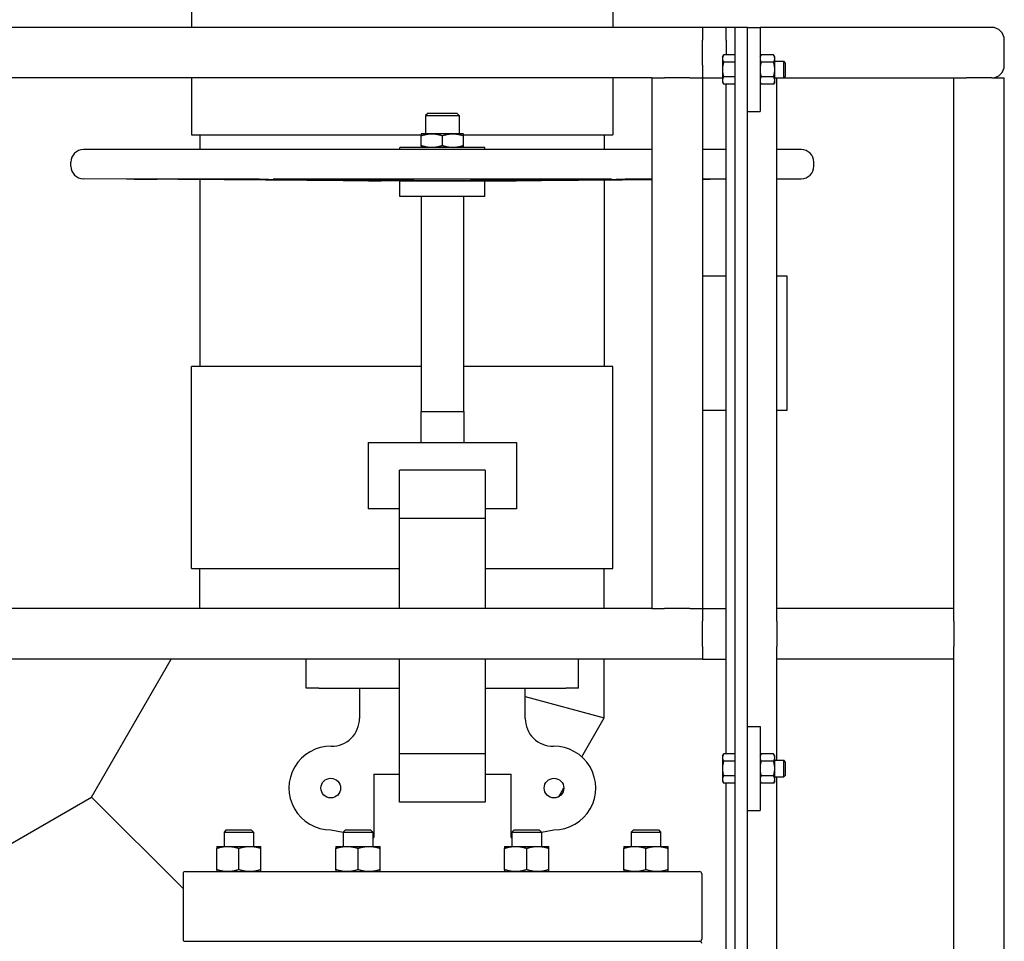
# Model space of a CAD drawing. Header units: inches. Extents: x 24 to 1128, y -94 to 748.
# Tile 517 of 573: x 896 to 926, y 320 to 347. Entities that reach past the tile are written whole.
import ezdxf

# ---------------------------------------------------------------- set-up
doc = ezdxf.new("R2010")
doc.units = ezdxf.units.IN
doc.header["$LTSCALE"] = 32
doc.header["$MEASUREMENT"] = 0
doc.layers.add('Visible (ANSI)', color=7, linetype='Continuous', lineweight=30)

msp = doc.modelspace()

# ---------------------------------------------------------------- linework, layer by layer
at = {"layer": 'Visible (ANSI)'}
for p, q in [((901.47816, 349.93862), (901.47816, 347.12612)), ((913.97816, 349.93862), (913.97816, 347.12612)), ((916.64356, 347.12612), (894.64356, 347.12612)), ((916.64356, 347.12612), (916.64356, 346.75112)), ((917.34907, 347.12612), (916.64356, 347.12612)), ((917.59907, 347.12612), (917.34907, 347.12612)), ((917.34907, 346.75112), (917.34907, 347.12612)), ((917.97407, 347.12612), (917.59907, 347.12612)), ((917.59907, 347.12612), (917.59907, 313.03145)), ((917.97407, 313.03145), (917.97407, 347.12612)), ((917.97407, 347.12612), (918.34907, 347.12612)), ((925.22407, 347.12612), (918.34907, 347.12612)), ((918.34907, 347.12612), (918.34907, 344.62612)), ((916.64356, 346.00112), (916.64356, 346.75112)), ((917.34907, 346.75112), (917.34907, 346.30914)), ((925.59907, 346.00112), (925.59907, 346.75112)), ((925.59907, 346.00112), (925.59907, 346.75112)), ((917.23507, 346.25112), (917.26857, 346.30914)), ((917.59907, 346.30914), (917.26857, 346.30914)), ((918.34907, 346.25112), (918.38257, 346.30914)), ((918.75358, 346.30914), (918.38257, 346.30914)), ((918.78707, 346.25112), (918.75358, 346.30914)), ((916.64356, 346.00112), (916.64356, 345.62612)), ((917.23507, 346.25112), (917.23507, 346.20088)), ((917.23507, 346.20088), (917.23507, 345.87612)), ((917.59907, 346.09263), (917.26857, 346.09263)), ((918.75358, 346.09263), (918.38257, 346.09263)), ((918.78707, 346.20088), (918.78707, 346.25112)), ((918.78707, 345.87612), (918.78707, 346.20088)), ((918.78707, 346.12612), (919.05331, 346.12612)), ((919.09908, 346.07894), (919.05331, 346.12612)), ((919.05331, 345.62612), (919.05331, 346.12612)), ((919.09908, 346.07894), (919.09908, 345.67331)), ((917.23507, 345.87612), (917.23507, 345.55137)), ((918.78707, 345.55137), (918.78707, 345.87612)), ((919.09908, 345.67331), (919.05331, 345.62612)), ((915.14356, 345.62612), (896.14356, 345.62612)), ((901.47816, 345.62612), (901.47816, 343.93862)), ((913.97816, 345.62612), (913.97816, 343.93862)), ((915.14356, 345.62612), (915.14356, 329.87612)), ((915.14356, 345.62612), (915.51856, 345.62612)), ((916.26856, 345.62612), (915.51856, 345.62612)), ((916.26856, 345.62612), (916.64356, 345.62612)), ((916.64356, 345.62612), (916.64356, 329.87612)), ((916.64356, 345.62612), (917.23507, 345.62612)), ((917.23507, 345.55137), (917.23507, 345.50112)), ((917.23507, 345.50112), (917.26857, 345.44311)), ((917.59907, 345.65962), (917.26857, 345.65962)), ((917.59907, 345.44311), (917.26857, 345.44311)), ((917.34907, 325.55914), (917.34907, 345.44311)), ((918.34907, 345.50112), (918.38257, 345.44311)), ((918.75358, 345.65962), (918.38257, 345.65962)), ((918.75358, 345.44311), (918.38257, 345.44311)), ((918.78707, 345.50112), (918.75358, 345.44311)), ((918.78707, 345.62612), (919.05331, 345.62612)), ((918.78707, 345.50112), (918.78707, 345.55137)), ((918.84907, 329.87612), (918.84907, 345.62612)), ((919.05331, 345.62612), (924.09907, 345.62612)), ((924.09907, 329.87612), (924.09907, 345.62612)), ((924.09907, 345.62612), (924.47407, 345.62612)), ((925.22407, 345.62612), (924.47407, 345.62612)), ((925.22407, 345.62612), (925.59907, 345.62612)), ((925.59907, 309.87612), (925.59907, 345.62612)), ((908.49706, 344.58233), (908.42266, 344.50793)), ((908.42266, 344.50793), (908.42266, 343.96833)), ((908.42266, 344.50793), (909.42266, 344.50793)), ((908.49706, 344.58233), (909.34826, 344.58233)), ((909.34826, 344.58233), (909.42266, 344.50793)), ((909.42266, 344.50793), (909.42266, 343.96833)), ((917.97407, 344.62612), (918.34907, 344.62612)), ((901.47816, 343.93862), (908.29766, 343.93862)), ((901.72818, 343.93862), (901.72818, 343.49933)), ((908.61016, 343.96833), (908.29766, 343.96833)), ((909.23516, 343.96833), (908.61016, 343.96833)), ((909.54766, 343.96833), (909.23516, 343.96833)), ((909.54766, 343.93862), (913.97816, 343.93862)), ((913.72816, 343.93862), (913.72816, 343.49933)), ((908.29766, 343.61415), (908.29766, 343.9125)), ((908.92266, 343.61415), (908.92266, 343.9125)), ((909.54766, 343.61415), (909.54766, 343.9125)), ((915.14356, 343.49933), (898.27316, 343.49933)), ((907.66266, 343.49933), (907.66266, 343.55833)), ((910.18266, 343.55833), (907.66266, 343.55833)), ((910.18266, 343.49933), (910.18266, 343.55833)), ((917.34907, 343.49933), (916.64356, 343.49933)), ((919.57216, 343.49933), (918.84907, 343.49933)), ((897.89916, 343.00733), (897.89916, 343.12533)), ((919.94616, 343.00733), (919.94616, 343.12533)), ((899.55269, 342.62419), (898.27049, 342.63334)), ((902.73461, 342.62419), (899.55269, 342.62419)), ((901.72818, 342.61037), (901.72818, 337.06362)), ((913.70203, 342.62419), (904.1433, 342.62419)), ((907.66266, 342.56632), (906.13111, 342.57725)), ((907.66266, 342.10733), (907.66266, 342.56632)), ((910.18266, 342.56632), (907.66266, 342.56632)), ((910.18266, 342.56632), (911.71421, 342.57725)), ((910.18266, 342.10733), (910.18266, 342.56632)), ((913.72816, 342.59215), (913.72816, 337.06362)), ((915.14356, 342.62419), (915.11071, 342.62419)), ((917.34907, 342.62419), (916.64356, 342.62419)), ((918.84907, 342.62816), (919.57483, 342.63334)), ((910.18266, 342.10733), (907.66266, 342.10733)), ((908.29766, 342.10733), (908.29766, 335.72433)), ((909.54766, 342.10733), (909.54766, 335.72433)), ((916.64356, 339.75112), (917.34907, 339.75112)), ((918.84907, 339.75112), (919.14356, 339.75112)), ((919.14356, 339.75112), (919.14356, 335.75112)), ((901.47816, 331.06362), (901.47816, 337.06362)), ((908.29766, 337.06362), (901.47816, 337.06362)), ((913.97816, 337.06362), (909.54766, 337.06362)), ((913.97816, 331.06362), (913.97816, 337.06362)), ((917.34907, 335.75112), (916.64356, 335.75112)), ((919.14356, 335.75112), (918.84907, 335.75112)), ((908.28666, 335.72433), (908.28666, 334.80762)), ((908.28666, 335.72433), (909.55866, 335.72433)), ((909.55866, 335.72433), (909.55866, 334.80762)), ((906.72381, 334.80762), (906.72381, 332.83782)), ((906.72381, 334.80762), (911.12152, 334.80762)), ((911.12152, 334.80762), (911.12152, 332.83782)), ((907.64908, 332.54822), (907.64908, 333.98062)), ((910.19624, 333.98062), (907.64908, 333.98062)), ((910.19624, 333.98062), (910.19624, 332.54822)), ((907.64908, 332.83782), (906.72381, 332.83782)), ((911.12152, 332.83782), (910.19624, 332.83782)), ((907.64908, 329.87612), (907.64908, 332.54822)), ((910.19624, 332.54822), (907.64908, 332.54822)), ((910.19624, 332.54822), (910.19624, 329.87612)), ((901.47816, 331.06362), (907.64908, 331.06362)), ((901.72824, 329.87612), (901.72824, 331.06362)), ((910.19624, 331.06362), (913.97816, 331.06362)), ((913.72816, 329.87612), (913.72816, 331.06362)), ((915.14356, 329.87612), (896.14356, 329.87612)), ((915.14356, 329.87612), (915.51856, 329.87612)), ((916.26856, 329.87612), (915.51856, 329.87612)), ((916.26856, 329.87612), (916.64356, 329.87612)), ((916.64356, 329.87612), (916.64356, 329.50112)), ((916.64356, 329.87612), (917.34907, 329.87612)), ((924.09907, 329.87612), (918.84907, 329.87612)), ((918.84907, 329.50112), (918.84907, 329.87612)), ((924.09907, 329.50112), (924.09907, 329.87612)), ((916.64356, 328.75112), (916.64356, 329.50112)), ((918.84907, 329.50112), (918.84907, 328.75112)), ((924.09907, 329.50112), (924.09907, 328.75112)), ((916.64356, 328.75112), (916.64356, 328.37612)), ((918.84907, 328.37612), (918.84907, 328.75112)), ((924.09907, 328.37612), (924.09907, 328.75112)), ((916.64356, 328.37612), (894.64356, 328.37612)), ((898.51283, 324.27896), (900.87833, 328.37612)), ((904.881, 327.51462), (904.881, 328.37612)), ((907.64908, 325.56403), (907.64908, 328.37612)), ((910.19624, 328.37612), (910.19624, 325.56403)), ((912.96433, 327.51462), (912.96433, 328.37612)), ((913.72816, 326.63284), (913.72816, 328.37612)), ((916.64356, 328.37612), (917.34907, 328.37612)), ((918.84907, 325.37612), (918.84907, 328.37612)), ((924.09907, 328.37612), (918.84907, 328.37612)), ((924.09907, 309.87612), (924.09907, 328.37612)), ((905.26095, 327.51462), (904.881, 327.51462)), ((905.26095, 327.51462), (907.64908, 327.51462)), ((906.46316, 327.51462), (906.46316, 326.61246)), ((910.19624, 327.51462), (912.58438, 327.51462)), ((911.38216, 326.61246), (911.38216, 327.51462)), ((911.38216, 327.26145), (913.72816, 326.63284)), ((911.38216, 327.26145), (913.72816, 326.63284)), ((912.96433, 327.51462), (912.58438, 327.51462)), ((913.05852, 325.47299), (913.72816, 326.63284)), ((917.97407, 326.37612), (918.34907, 326.37612)), ((918.34907, 326.37612), (918.34907, 323.87612)), ((907.64908, 324.13162), (907.64908, 325.56403)), ((910.19624, 325.56403), (907.64908, 325.56403)), ((910.19624, 325.56403), (910.19624, 324.13162)), ((917.23507, 325.50112), (917.26857, 325.55914)), ((917.59907, 325.55914), (917.26857, 325.55914)), ((918.34907, 325.50112), (918.38257, 325.55914)), ((918.75358, 325.55914), (918.38257, 325.55914)), ((918.78707, 325.50112), (918.75358, 325.55914)), ((917.23507, 325.50112), (917.23507, 325.45088)), ((917.23507, 325.45088), (917.23507, 325.12612)), ((917.59907, 325.34263), (917.26857, 325.34263)), ((918.75358, 325.34263), (918.38257, 325.34263)), ((918.78707, 325.45088), (918.78707, 325.50112)), ((918.78707, 325.12612), (918.78707, 325.45088)), ((918.78707, 325.37612), (919.05331, 325.37612)), ((919.09908, 325.32894), (919.05331, 325.37612)), ((919.05331, 324.87612), (919.05331, 325.37612)), ((919.09908, 325.32894), (919.09908, 324.92331)), ((906.88517, 324.95862), (906.88517, 323.07981)), ((906.88517, 324.95862), (907.64908, 324.95862)), ((910.19624, 324.95862), (910.96016, 324.95862)), ((910.96016, 323.07981), (910.96016, 324.95862)), ((917.23507, 325.12612), (917.23507, 324.80137)), ((918.78707, 324.80137), (918.78707, 325.12612)), ((919.09908, 324.92331), (919.05331, 324.87612)), ((917.23507, 324.80137), (917.23507, 324.75112)), ((917.23507, 324.75112), (917.26857, 324.69311)), ((917.59907, 324.90962), (917.26857, 324.90962)), ((917.59907, 324.69311), (917.26857, 324.69311)), ((917.34907, 312.62612), (917.34907, 324.69311)), ((918.34907, 324.75112), (918.38257, 324.69311)), ((918.75358, 324.90962), (918.38257, 324.90962)), ((918.75358, 324.69311), (918.38257, 324.69311)), ((918.78707, 324.75112), (918.75358, 324.69311)), ((918.78707, 324.87612), (919.05331, 324.87612)), ((918.78707, 324.75112), (918.78707, 324.80137)), ((918.84907, 309.87612), (918.84907, 324.87612)), ((912.37506, 324.2892), (912.52675, 324.55194)), ((893.84907, 321.58633), (898.51283, 324.27896)), ((898.51283, 324.27896), (901.22666, 321.56512)), ((898.51283, 324.27896), (901.22666, 321.56512)), ((910.19624, 324.13162), (907.64908, 324.13162)), ((917.97407, 323.87612), (918.34907, 323.87612)), ((902.5108, 323.30462), (902.44465, 323.23847)), ((902.44465, 323.23847), (902.44465, 322.81412)), ((902.44465, 323.23847), (903.31965, 323.23847)), ((902.5108, 323.30462), (903.2535, 323.30462)), ((903.2535, 323.30462), (903.31965, 323.23847)), ((903.31965, 323.23847), (903.31965, 322.81412)), ((905.61016, 323.30462), (905.98343, 323.23881)), ((906.04925, 323.30462), (905.9831, 323.23847)), ((905.9831, 323.23847), (905.9831, 322.81412)), ((905.9831, 323.23847), (906.8581, 323.23847)), ((906.04925, 323.30462), (906.79195, 323.30462)), ((906.79195, 323.30462), (906.8581, 323.23847)), ((906.8581, 323.23847), (906.8581, 322.81412)), ((911.05337, 323.30462), (910.98722, 323.23847)), ((910.98722, 323.23847), (910.98722, 322.81412)), ((910.98722, 323.23847), (911.86222, 323.23847)), ((911.05337, 323.30462), (911.79607, 323.30462)), ((911.79607, 323.30462), (911.86222, 323.23847)), ((911.86189, 323.23881), (912.23516, 323.30462)), ((911.86222, 323.23847), (911.86222, 322.81412)), ((914.59182, 323.30462), (914.52567, 323.23847)), ((914.52567, 323.23847), (914.52567, 322.81412)), ((914.52567, 323.23847), (915.40067, 323.23847)), ((914.59182, 323.30462), (915.33452, 323.30462)), ((915.33452, 323.30462), (915.40067, 323.23847)), ((915.40067, 323.23847), (915.40067, 322.81412)), ((906.8581, 323.08458), (906.88517, 323.07981)), ((910.96016, 323.07981), (910.98722, 323.08458)), ((902.22615, 322.81412), (902.55415, 322.81412)), ((902.22615, 322.12272), (902.22615, 322.75553)), ((902.55415, 322.81412), (903.21015, 322.81412)), ((902.88215, 322.12272), (902.88215, 322.75553)), ((903.21015, 322.81412), (903.53815, 322.81412)), ((903.53815, 322.12272), (903.53815, 322.75553)), ((905.7646, 322.81412), (906.0926, 322.81412)), ((905.7646, 322.12272), (905.7646, 322.75553)), ((906.0926, 322.81412), (906.7486, 322.81412)), ((906.4206, 322.12272), (906.4206, 322.75553)), ((906.7486, 322.81412), (907.0766, 322.81412)), ((907.0766, 322.12272), (907.0766, 322.75553)), ((910.76872, 322.81412), (911.09672, 322.81412)), ((910.76872, 322.12272), (910.76872, 322.75553)), ((911.09672, 322.81412), (911.75272, 322.81412)), ((911.42472, 322.12272), (911.42472, 322.75553)), ((911.75272, 322.81412), (912.08072, 322.81412)), ((912.08072, 322.12272), (912.08072, 322.75553)), ((914.30717, 322.81412), (914.63517, 322.81412)), ((914.30717, 322.12272), (914.30717, 322.75553)), ((914.63517, 322.81412), (915.29117, 322.81412)), ((914.96317, 322.12272), (914.96317, 322.75553)), ((915.29117, 322.81412), (915.61917, 322.81412)), ((915.61917, 322.12272), (915.61917, 322.75553)), ((901.22666, 322.00112), (901.22666, 320.05962)), ((901.28966, 322.06412), (916.55566, 322.06412)), ((916.61866, 322.00112), (916.61866, 320.05962)), ((901.28966, 319.99662), (916.55566, 319.99662)), ((901.28966, 319.99662), (916.55566, 319.99662))]:
    msp.add_line(p, q, dxfattribs=at)
for centre in [(905.61016, 324.54512), (912.23516, 324.54512)]:
    msp.add_circle(centre, 0.29167, dxfattribs=at)
for centre, radius, start, end in [((925.22407, 346.75112), 0.375, 0, 90), ((925.22407, 346.75112), 0.375, 0, 90), ((925.22407, 346.00112), 0.375, 270, 0), ((925.22407, 346.00112), 0.375, 270, 0), ((898.27316, 343.12533), 0.374, 90, 180), ((919.57216, 343.12533), 0.374, 0, 90), ((898.27316, 343.00733), 0.374, 180, 269.591168), ((919.57216, 343.00733), 0.374, 270.408832, 0), ((905.63616, 326.61246), 0.827, 269.279454, 0), ((912.20916, 326.61246), 0.827, 180, 270.720546), ((905.61016, 324.54512), 1.2405, 89.279454, 270), ((912.23516, 324.54512), 1.2405, 270, 90.720546), ((901.28966, 322.00112), 0.063, 90, 180), ((916.55566, 322.00112), 0.063, 0, 90), ((901.28966, 320.05962), 0.063, 180, 270), ((916.55566, 320.05962), 0.063, 270, 0), ((916.55566, 319.93362), 0.063, 0, 90)]:
    msp.add_arc(centre, radius, start, end, dxfattribs=at)
for points, weights in [([(917.26857, 346.30914), (917.23507, 346.25112), (917.23507, 346.20088)], [1, 1.0379548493, 1]), ([(918.38257, 346.30914), (918.34907, 346.25112), (918.34907, 346.20088)], [1, 1.0379548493, 1]), ([(918.78707, 346.20088), (918.78707, 346.25112), (918.75358, 346.30914)], [1, 1.0379548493, 1]), ([(917.23507, 346.20088), (917.23507, 346.15064), (917.26857, 346.09263)], [1, 1.0379548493, 1]), ([(917.26857, 346.09263), (917.23507, 345.97661), (917.23507, 345.87612)], [1, 1.0379548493, 1]), ([(918.34907, 346.20088), (918.34907, 346.15064), (918.38257, 346.09263)], [1, 1.0379548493, 1]), ([(918.38257, 346.09263), (918.34907, 345.97661), (918.34907, 345.87612)], [1, 1.0379548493, 1]), ([(918.75358, 346.09263), (918.78707, 346.15064), (918.78707, 346.20088)], [1, 1.0379548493, 1]), ([(918.78707, 345.87612), (918.78707, 345.97661), (918.75358, 346.09263)], [1, 1.0379548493, 1]), ([(917.23507, 345.87612), (917.23507, 345.77564), (917.26857, 345.65962)], [1, 1.0379548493, 1]), ([(918.34907, 345.87612), (918.34907, 345.77564), (918.38257, 345.65962)], [1, 1.0379548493, 1]), ([(918.75358, 345.65962), (918.78707, 345.77564), (918.78707, 345.87612)], [1, 1.0379548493, 1]), ([(917.26857, 345.65962), (917.23507, 345.60161), (917.23507, 345.55137)], [1, 1.0379548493, 1]), ([(917.23507, 345.55137), (917.23507, 345.50112), (917.26857, 345.44311)], [1, 1.0379548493, 1]), ([(918.38257, 345.65962), (918.34907, 345.60161), (918.34907, 345.55137)], [1, 1.0379548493, 1]), ([(918.34907, 345.55137), (918.34907, 345.50112), (918.38257, 345.44311)], [1, 1.0379548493, 1]), ([(918.78707, 345.55137), (918.78707, 345.60161), (918.75358, 345.65962)], [1, 1.0379548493, 1]), ([(918.75358, 345.44311), (918.78707, 345.50112), (918.78707, 345.55137)], [1, 1.0379548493, 1]), ([(908.29766, 343.96833), (908.29766, 343.96833), (908.29766, 343.9125)], [1, 1.04314139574, 1.01001874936]), ([(908.29766, 343.9125), (908.46513, 343.96833), (908.61016, 343.96833)], [1.01001874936, 1.04314139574, 1]), ([(908.61016, 343.96833), (908.7552, 343.96833), (908.92266, 343.9125)], [1, 1.04314139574, 1.01001874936]), ([(908.92266, 343.9125), (909.09013, 343.96833), (909.23516, 343.96833)], [1.01001874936, 1.04314139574, 1]), ([(909.23516, 343.96833), (909.3802, 343.96833), (909.54766, 343.9125)], [1, 1.04314139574, 1.01001874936]), ([(909.54766, 343.9125), (909.54766, 343.96833), (909.54766, 343.96833)], [1.01001874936, 1.04314139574, 1]), ([(908.29766, 343.61415), (908.29766, 343.55833), (908.29766, 343.55833)], [1.01001874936, 1.04314139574, 1]), ([(908.61016, 343.55833), (908.46513, 343.55833), (908.29766, 343.61415)], [1, 1.04314139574, 1.01001874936]), ([(908.92266, 343.61415), (908.7552, 343.55833), (908.61016, 343.55833)], [1.01001874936, 1.04314139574, 1]), ([(909.23516, 343.55833), (909.09013, 343.55833), (908.92266, 343.61415)], [1, 1.04314139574, 1.01001874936]), ([(909.54766, 343.61415), (909.3802, 343.55833), (909.23516, 343.55833)], [1.01001874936, 1.04314139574, 1]), ([(909.54766, 343.55833), (909.54766, 343.55833), (909.54766, 343.61415)], [1, 1.04314139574, 1.01001874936]), ([(906.77865, 342.57275), (905.53276, 342.58109), (900.464, 342.62008)], [3.21640230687, 2.36623373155, 1.05826131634]), ([(903.4934, 342.62008), (906.32946, 342.58109), (907.02656, 342.57275)], [1.05826131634, 2.36623373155, 3.21640230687]), ([(908.52154, 342.57275), (907.63357, 342.58109), (904.02098, 342.62008)], [3.21640230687, 2.36623373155, 1.05826131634]), ([(913.82435, 342.62008), (910.21175, 342.58109), (909.32379, 342.57275)], [1.05826131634, 2.36623373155, 3.21640230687]), ([(910.81877, 342.57275), (911.51586, 342.58109), (914.35192, 342.62008)], [3.21640230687, 2.36623373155, 1.05826131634]), ([(915.14356, 342.60291), (912.09731, 342.57965), (911.06668, 342.57275)], [1.39855181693, 2.47946565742, 3.21640230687]), ([(917.34907, 342.61983), (916.98032, 342.61699), (916.64356, 342.61441)], [1.06199707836, 1.10665416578, 1.15077706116]), ([(917.26857, 325.55914), (917.23507, 325.50112), (917.23507, 325.45088)], [1, 1.0379548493, 1]), ([(918.38257, 325.55914), (918.34907, 325.50112), (918.34907, 325.45088)], [1, 1.0379548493, 1]), ([(918.78707, 325.45088), (918.78707, 325.50112), (918.75358, 325.55914)], [1, 1.0379548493, 1]), ([(917.23507, 325.45088), (917.23507, 325.40064), (917.26857, 325.34263)], [1, 1.0379548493, 1]), ([(917.26857, 325.34263), (917.23507, 325.22661), (917.23507, 325.12612)], [1, 1.0379548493, 1]), ([(918.34907, 325.45088), (918.34907, 325.40064), (918.38257, 325.34263)], [1, 1.0379548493, 1]), ([(918.38257, 325.34263), (918.34907, 325.22661), (918.34907, 325.12612)], [1, 1.0379548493, 1]), ([(918.75358, 325.34263), (918.78707, 325.40064), (918.78707, 325.45088)], [1, 1.0379548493, 1]), ([(918.78707, 325.12612), (918.78707, 325.22661), (918.75358, 325.34263)], [1, 1.0379548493, 1]), ([(917.23507, 325.12612), (917.23507, 325.02564), (917.26857, 324.90962)], [1, 1.0379548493, 1]), ([(918.34907, 325.12612), (918.34907, 325.02564), (918.38257, 324.90962)], [1, 1.0379548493, 1]), ([(918.75358, 324.90962), (918.78707, 325.02564), (918.78707, 325.12612)], [1, 1.0379548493, 1]), ([(917.26857, 324.90962), (917.23507, 324.85161), (917.23507, 324.80137)], [1, 1.0379548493, 1]), ([(917.23507, 324.80137), (917.23507, 324.75112), (917.26857, 324.69311)], [1, 1.0379548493, 1]), ([(918.38257, 324.90962), (918.34907, 324.85161), (918.34907, 324.80137)], [1, 1.0379548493, 1]), ([(918.34907, 324.80137), (918.34907, 324.75112), (918.38257, 324.69311)], [1, 1.0379548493, 1]), ([(918.78707, 324.80137), (918.78707, 324.85161), (918.75358, 324.90962)], [1, 1.0379548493, 1]), ([(918.75358, 324.69311), (918.78707, 324.75112), (918.78707, 324.80137)], [1, 1.0379548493, 1]), ([(902.22615, 322.81412), (902.22615, 322.81412), (902.22615, 322.75553)], [1, 1.04314139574, 1.01001874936]), ([(902.22615, 322.75553), (902.40193, 322.81412), (902.55415, 322.81412)], [1.01001874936, 1.04314139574, 1]), ([(902.55415, 322.81412), (902.70638, 322.81412), (902.88215, 322.75553)], [1, 1.04314139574, 1.01001874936]), ([(902.88215, 322.75553), (903.05793, 322.81412), (903.21015, 322.81412)], [1.01001874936, 1.04314139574, 1]), ([(903.21015, 322.81412), (903.36238, 322.81412), (903.53815, 322.75553)], [1, 1.04314139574, 1.01001874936]), ([(903.53815, 322.75553), (903.53815, 322.81412), (903.53815, 322.81412)], [1.01001874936, 1.04314139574, 1]), ([(905.7646, 322.81412), (905.7646, 322.81412), (905.7646, 322.75553)], [1, 1.04314139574, 1.01001874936]), ([(905.7646, 322.75553), (905.94038, 322.81412), (906.0926, 322.81412)], [1.01001874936, 1.04314139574, 1]), ([(906.0926, 322.81412), (906.24483, 322.81412), (906.4206, 322.75553)], [1, 1.04314139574, 1.01001874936]), ([(906.4206, 322.75553), (906.59638, 322.81412), (906.7486, 322.81412)], [1.01001874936, 1.04314139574, 1]), ([(906.7486, 322.81412), (906.90083, 322.81412), (907.0766, 322.75553)], [1, 1.04314139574, 1.01001874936]), ([(907.0766, 322.75553), (907.0766, 322.81412), (907.0766, 322.81412)], [1.01001874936, 1.04314139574, 1]), ([(910.76872, 322.81412), (910.76872, 322.81412), (910.76872, 322.75553)], [1, 1.04314139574, 1.01001874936]), ([(910.76872, 322.75553), (910.9445, 322.81412), (911.09672, 322.81412)], [1.01001874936, 1.04314139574, 1]), ([(911.09672, 322.81412), (911.24895, 322.81412), (911.42472, 322.75553)], [1, 1.04314139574, 1.01001874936]), ([(911.42472, 322.75553), (911.6005, 322.81412), (911.75272, 322.81412)], [1.01001874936, 1.04314139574, 1]), ([(911.75272, 322.81412), (911.90495, 322.81412), (912.08072, 322.75553)], [1, 1.04314139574, 1.01001874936]), ([(912.08072, 322.75553), (912.08072, 322.81412), (912.08072, 322.81412)], [1.01001874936, 1.04314139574, 1]), ([(914.30717, 322.81412), (914.30717, 322.81412), (914.30717, 322.75553)], [1, 1.04314139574, 1.01001874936]), ([(914.30717, 322.75553), (914.48295, 322.81412), (914.63517, 322.81412)], [1.01001874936, 1.04314139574, 1]), ([(914.63517, 322.81412), (914.7874, 322.81412), (914.96317, 322.75553)], [1, 1.04314139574, 1.01001874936]), ([(914.96317, 322.75553), (915.13895, 322.81412), (915.29117, 322.81412)], [1.01001874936, 1.04314139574, 1]), ([(915.29117, 322.81412), (915.4434, 322.81412), (915.61917, 322.75553)], [1, 1.04314139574, 1.01001874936]), ([(915.61917, 322.75553), (915.61917, 322.81412), (915.61917, 322.81412)], [1.01001874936, 1.04314139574, 1]), ([(902.22615, 322.12272), (902.22615, 322.06412), (902.22615, 322.06412)], [1.01001874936, 1.04314139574, 1]), ([(902.55415, 322.06412), (902.40193, 322.06412), (902.22615, 322.12272)], [1, 1.04314139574, 1.01001874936]), ([(902.88215, 322.12272), (902.70638, 322.06412), (902.55415, 322.06412)], [1.01001874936, 1.04314139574, 1]), ([(903.21015, 322.06412), (903.05793, 322.06412), (902.88215, 322.12272)], [1, 1.04314139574, 1.01001874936]), ([(903.53815, 322.12272), (903.36238, 322.06412), (903.21015, 322.06412)], [1.01001874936, 1.04314139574, 1]), ([(903.53815, 322.06412), (903.53815, 322.06412), (903.53815, 322.12272)], [1, 1.04314139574, 1.01001874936]), ([(905.7646, 322.12272), (905.7646, 322.06412), (905.7646, 322.06412)], [1.01001874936, 1.04314139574, 1]), ([(906.0926, 322.06412), (905.94038, 322.06412), (905.7646, 322.12272)], [1, 1.04314139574, 1.01001874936]), ([(906.4206, 322.12272), (906.24483, 322.06412), (906.0926, 322.06412)], [1.01001874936, 1.04314139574, 1]), ([(906.7486, 322.06412), (906.59638, 322.06412), (906.4206, 322.12272)], [1, 1.04314139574, 1.01001874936]), ([(907.0766, 322.12272), (906.90083, 322.06412), (906.7486, 322.06412)], [1.01001874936, 1.04314139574, 1]), ([(907.0766, 322.06412), (907.0766, 322.06412), (907.0766, 322.12272)], [1, 1.04314139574, 1.01001874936]), ([(910.76872, 322.12272), (910.76872, 322.06412), (910.76872, 322.06412)], [1.01001874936, 1.04314139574, 1]), ([(911.09672, 322.06412), (910.9445, 322.06412), (910.76872, 322.12272)], [1, 1.04314139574, 1.01001874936]), ([(911.42472, 322.12272), (911.24895, 322.06412), (911.09672, 322.06412)], [1.01001874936, 1.04314139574, 1]), ([(911.75272, 322.06412), (911.6005, 322.06412), (911.42472, 322.12272)], [1, 1.04314139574, 1.01001874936]), ([(912.08072, 322.12272), (911.90495, 322.06412), (911.75272, 322.06412)], [1.01001874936, 1.04314139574, 1]), ([(912.08072, 322.06412), (912.08072, 322.06412), (912.08072, 322.12272)], [1, 1.04314139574, 1.01001874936]), ([(914.30717, 322.12272), (914.30717, 322.06412), (914.30717, 322.06412)], [1.01001874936, 1.04314139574, 1]), ([(914.63517, 322.06412), (914.48295, 322.06412), (914.30717, 322.12272)], [1, 1.04314139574, 1.01001874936]), ([(914.96317, 322.12272), (914.7874, 322.06412), (914.63517, 322.06412)], [1.01001874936, 1.04314139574, 1]), ([(915.29117, 322.06412), (915.13895, 322.06412), (914.96317, 322.12272)], [1, 1.04314139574, 1.01001874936]), ([(915.61917, 322.12272), (915.4434, 322.06412), (915.29117, 322.06412)], [1.01001874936, 1.04314139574, 1]), ([(915.61917, 322.06412), (915.61917, 322.06412), (915.61917, 322.12272)], [1, 1.04314139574, 1.01001874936])]:
    msp.add_rational_spline(points, weights, degree=2, dxfattribs=at)
for points, knots in [([(899.7808, 342.62419), (899.79509, 342.62419), (899.82347, 342.62409), (899.90454, 342.62372), (899.95724, 342.62344), (900.06925, 342.62279), (900.13574, 342.62238), (900.27259, 342.62148), (900.34296, 342.62098), (900.42508, 342.62037), (900.44464, 342.62023), (900.464, 342.62008)], [1.98568979, 1.98568979, 1.98568979, 1.98568979, 2.48210857, 2.48210857, 2.97852735, 2.97852735, 3.47495346, 3.47495346, 3.97137957, 3.97137957, 4.12560975, 4.12560975, 4.12560975, 4.12560975]), ([(903.4934, 342.62008), (903.48253, 342.62023), (903.47078, 342.62037), (903.45829, 342.62052), (903.41809, 342.62098), (903.36469, 342.62148), (903.24352, 342.62238), (903.17574, 342.62279), (903.046, 342.62344), (902.97573, 342.62372), (902.8445, 342.62409), (902.78353, 342.62419), (902.73461, 342.62419)], [-0.15423018, -0.15423018, -0.15423018, -0.15423018, 0, 0, 0, 0.49642611, 0.49642611, 0.99285222, 0.99285222, 1.489271, 1.489271, 1.98568979, 1.98568979, 1.98568979, 1.98568979]), ([(904.1433, 342.62419), (904.08726, 342.62419), (904.03453, 342.62409), (903.95336, 342.62372), (903.92494, 342.62344), (903.89626, 342.62279), (903.89417, 342.62238), (903.91954, 342.62148), (903.94699, 342.62098), (903.99462, 342.62037), (904.00725, 342.62023), (904.02098, 342.62008)], [1.98568979, 1.98568979, 1.98568979, 1.98568979, 2.48210857, 2.48210857, 2.97852735, 2.97852735, 3.47495346, 3.47495346, 3.97137957, 3.97137957, 4.12560975, 4.12560975, 4.12560975, 4.12560975]), ([(907.02656, 342.57275), (907.0432, 342.57255), (907.05701, 342.57237), (907.08816, 342.5719), (907.10082, 342.57163), (907.10381, 342.57127), (907.09413, 342.57118), (907.05879, 342.57118), (907.03045, 342.57127), (906.956, 342.57163), (906.90991, 342.5719), (906.83649, 342.57237), (906.8084, 342.57255), (906.77865, 342.57275)], [0.63873151, 0.63873151, 0.63873151, 0.63873151, 0.87159914, 0.87159914, 1.30738491, 1.30738491, 1.74317067, 1.74317067, 2.17895643, 2.17895643, 2.61474219, 2.61474219, 2.84760983, 2.84760983, 2.84760983, 2.84760983]), ([(909.32379, 342.57275), (909.30259, 342.57255), (909.27947, 342.57237), (909.21108, 342.5719), (909.15698, 342.57163), (909.04137, 342.57127), (908.97985, 342.57118), (908.86547, 342.57118), (908.80396, 342.57127), (908.68834, 342.57163), (908.63425, 342.5719), (908.56585, 342.57237), (908.54274, 342.57255), (908.52154, 342.57275)], [0.63873151, 0.63873151, 0.63873151, 0.63873151, 0.87159914, 0.87159914, 1.30738491, 1.30738491, 1.74317067, 1.74317067, 2.17895643, 2.17895643, 2.61474219, 2.61474219, 2.84760983, 2.84760983, 2.84760983, 2.84760983]), ([(911.06668, 342.57275), (911.03693, 342.57255), (911.00884, 342.57237), (910.93542, 342.5719), (910.88932, 342.57163), (910.81488, 342.57127), (910.78654, 342.57118), (910.75119, 342.57118), (910.74152, 342.57127), (910.7445, 342.57163), (910.75717, 342.5719), (910.78832, 342.57237), (910.80212, 342.57255), (910.81877, 342.57275)], [0.63873151, 0.63873151, 0.63873151, 0.63873151, 0.87159914, 0.87159914, 1.30738491, 1.30738491, 1.74317067, 1.74317067, 2.17895643, 2.17895643, 2.61474219, 2.61474219, 2.84760983, 2.84760983, 2.84760983, 2.84760983]), ([(913.82435, 342.62008), (913.83808, 342.62023), (913.85071, 342.62037), (913.89833, 342.62098), (913.92579, 342.62148), (913.95116, 342.62238), (913.94907, 342.62279), (913.92039, 342.62344), (913.89196, 342.62372), (913.8108, 342.62409), (913.75806, 342.62419), (913.70203, 342.62419)], [3.52948039, 3.52948039, 3.52948039, 3.52948039, 3.68371057, 3.68371057, 4.18013668, 4.18013668, 4.67656278, 4.67656278, 5.17298157, 5.17298157, 5.66940035, 5.66940035, 5.66940035, 5.66940035]), ([(915.11071, 342.62419), (915.06179, 342.62419), (915.00083, 342.62409), (914.86959, 342.62372), (914.79933, 342.62344), (914.66959, 342.62279), (914.60181, 342.62238), (914.48063, 342.62148), (914.42724, 342.62098), (914.37455, 342.62037), (914.3628, 342.62023), (914.35192, 342.62008)], [1.98568979, 1.98568979, 1.98568979, 1.98568979, 2.48210857, 2.48210857, 2.97852735, 2.97852735, 3.47495346, 3.47495346, 3.97137957, 3.97137957, 4.12560975, 4.12560975, 4.12560975, 4.12560975])]:
    msp.add_open_spline(points, degree=3, knots=knots, dxfattribs=at)

doc.saveas('drawing.dxf')
